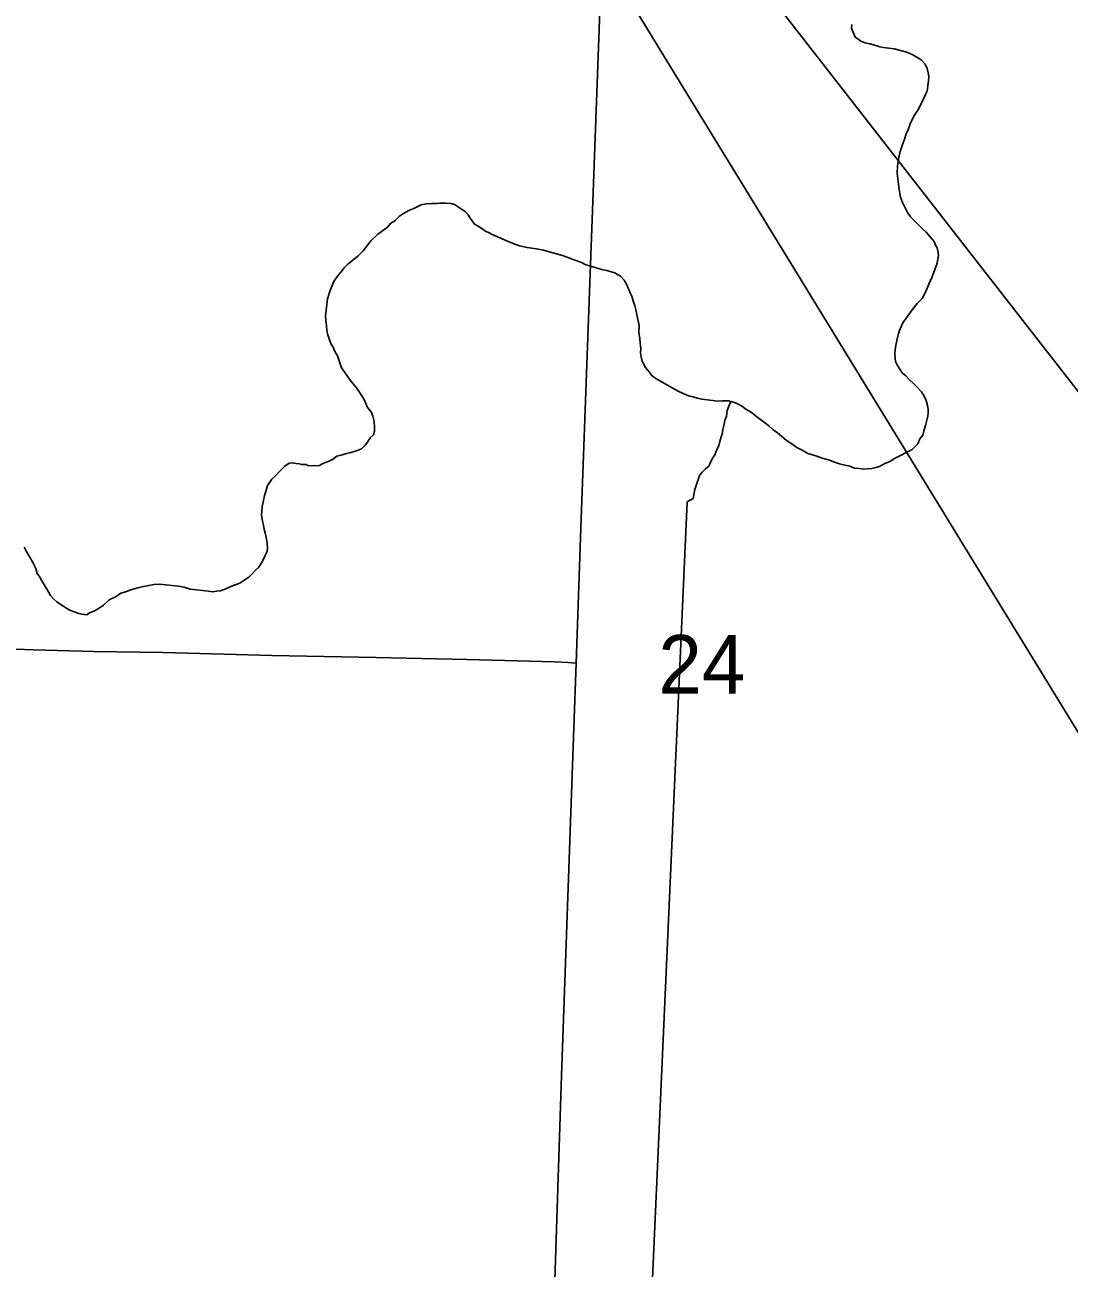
# Model space of a CAD drawing. Extents: x 2.4 to 73.1, y 4.5 to 25.6.
# Drawn here: x 30.0064 to 30.3797, y 19.662 to 20.1066 of the extents above; entities that cross this region are included whole.
import ezdxf

# ---------------------------------------------------------------- set-up
doc = ezdxf.new("R2010")
doc.units = 0
for name, color, linetype in [('GM_X_Minor_River', 7, 'Continuous'), ('GM_X_Section_Text', 7, 'Continuous'), ('GM_X_Township_Road', 7, 'Continuous'), ('GM_X_US_Route', 7, 'Continuous'), ('SH_Text', 7, 'Continuous')]:
    doc.layers.add(name, color=color, linetype=linetype)

msp = doc.modelspace()

# ---------------------------------------------------------------- linework, layer by layer
at = {"layer": 'GM_X_Minor_River'}
for points in [[(30.32363, 19.95467), (30.3246, 19.95579), (30.32557, 19.95672), (30.32638, 19.9586), (30.32736, 19.95991), (30.32777, 19.96142), (30.32838, 19.9633), (30.32881, 19.96519), (30.32922, 19.9667), (30.32925, 19.96784), (30.32928, 19.96917), (30.32912, 19.97051), (30.32858, 19.97223), (30.32786, 19.97376), (30.32694, 19.9753), (30.32509, 19.97725), (30.32379, 19.9786), (30.32267, 19.97958), (30.32118, 19.98113), (30.32025, 19.98191), (30.31951, 19.98288), (30.31878, 19.98404), (30.31823, 19.985), (30.31768, 19.98615), (30.31752, 19.98729), (30.31737, 19.9892), (30.31761, 19.99128), (30.31805, 19.99374), (30.31846, 19.99525), (30.31867, 19.9962), (30.31928, 19.99789), (30.32028, 19.99996), (30.32185, 20.0022), (30.32362, 20.00463), (30.32538, 20.00687), (30.32713, 20.00873), (30.32852, 20.01117), (30.32953, 20.01381), (30.33073, 20.01644), (30.33174, 20.01907), (30.33255, 20.02133), (30.33277, 20.02285), (30.33299, 20.02398), (30.33282, 20.02513), (30.33248, 20.02684), (30.33193, 20.02781), (30.33139, 20.02915), (30.32862, 20.03244), (30.32731, 20.03361), (30.32601, 20.03497), (30.32452, 20.03633), (30.32304, 20.03789), (30.32193, 20.03943), (30.32102, 20.04116), (30.32011, 20.04308), (30.31939, 20.045), (30.31889, 20.04767), (30.31857, 20.05052), (30.31825, 20.05338), (30.31831, 20.05604), (30.31875, 20.0585), (30.31919, 20.06096), (30.32, 20.06341), (30.32081, 20.06567), (30.32143, 20.06755), (30.32223, 20.06943), (30.32304, 20.07151), (30.32443, 20.07432), (30.32581, 20.07638), (30.3268, 20.07845), (30.3276, 20.07995), (30.3284, 20.08164), (30.3288, 20.08258), (30.32901, 20.08353), (30.32923, 20.08485), (30.32946, 20.08656), (30.32949, 20.08808), (30.32933, 20.08941), (30.32899, 20.09094), (30.32826, 20.09247), (30.32678, 20.09403), (30.32565, 20.09481), (30.32377, 20.0958), (30.32171, 20.0968), (30.31944, 20.09742), (30.31717, 20.09804), (30.31528, 20.09827), (30.31338, 20.09851), (30.31205, 20.09873), (30.31054, 20.09914), (30.30847, 20.09976), (30.30676, 20.10018), (30.30526, 20.10078), (30.30413, 20.10157), (30.3032, 20.10216), (30.30194, 20.10541), (30.30197, 20.10674)], [(30.09217, 19.91659), (30.09297, 19.91828), (30.09319, 19.91961), (30.09304, 19.92113), (30.09271, 19.92341), (30.09236, 19.92494), (30.09201, 19.92609), (30.09166, 19.92762), (30.09132, 19.92914), (30.09099, 19.93143), (30.09124, 19.93427), (30.09167, 19.93654), (30.09209, 19.93824), (30.09251, 19.93975), (30.09312, 19.94183), (30.0947, 19.94407), (30.09606, 19.94537), (30.09703, 19.94649), (30.0982, 19.9476), (30.09936, 19.94872), (30.10091, 19.94982), (30.10224, 19.94998), (30.10338, 19.94977), (30.10452, 19.94955), (30.10546, 19.94934), (30.10679, 19.94931), (30.10792, 19.9489), (30.11173, 19.94901), (30.11288, 19.94974), (30.1148, 19.95046), (30.11634, 19.95118), (30.11788, 19.95229), (30.1198, 19.95282), (30.12133, 19.95335), (30.12247, 19.95352), (30.12381, 19.95387), (30.12496, 19.95422), (30.12669, 19.95494), (30.12805, 19.95624), (30.12883, 19.95736), (30.12982, 19.95886), (30.13099, 19.95997), (30.13139, 19.96129), (30.13142, 19.96262), (30.13128, 19.96471), (30.13076, 19.96663), (30.13022, 19.96816), (30.12892, 19.9697), (30.12766, 19.97258), (30.12527, 19.97625), (30.12268, 19.97953), (30.12084, 19.98224), (30.11955, 19.98397), (30.11884, 19.98608), (30.11813, 19.98818), (30.11721, 19.98972), (30.11667, 19.99126), (30.11594, 19.99241), (30.1154, 19.99356), (30.11504, 19.99471), (30.11468, 19.99567), (30.11434, 19.9972), (30.11419, 19.9991), (30.11404, 20.00081), (30.11389, 20.00252), (30.1146, 20.00859), (30.11562, 20.01198), (30.11683, 20.01481), (30.1182, 20.01668), (30.11937, 20.01817), (30.12055, 20.01966), (30.12191, 20.02096), (30.12365, 20.02244), (30.12559, 20.02392), (30.12734, 20.02578), (30.13008, 20.02932), (30.13261, 20.03174), (30.13473, 20.03321), (30.13589, 20.03413), (30.13726, 20.03562), (30.13861, 20.03654), (30.14036, 20.03821), (30.14171, 20.03913), (30.14364, 20.04023), (30.14594, 20.04112), (30.14805, 20.04222), (30.14996, 20.04255), (30.15206, 20.04269), (30.15358, 20.04266), (30.15472, 20.04282), (30.15605, 20.04279), (30.157, 20.04277), (30.15871, 20.04273), (30.16003, 20.04232), (30.16172, 20.04115), (30.16284, 20.04036), (30.16378, 20.03977), (30.16489, 20.03861), (30.16562, 20.03745), (30.16636, 20.03648), (30.1671, 20.03533)], [(30.1671, 20.03533), (30.16841, 20.03454), (30.16972, 20.03375), (30.17103, 20.03277), (30.17235, 20.03217), (30.17348, 20.03157), (30.17893, 20.02917), (30.18101, 20.02836), (30.18327, 20.02755), (30.18592, 20.02692), (30.18933, 20.02647), (30.19179, 20.02603), (30.19387, 20.02542), (30.19613, 20.02479), (30.19897, 20.02397), (30.20142, 20.02297), (30.20368, 20.02216), (30.20538, 20.02155), (30.20688, 20.02075), (30.20877, 20.02033), (30.21066, 20.01972), (30.21254, 20.01911), (30.21444, 20.01868), (30.21595, 20.01827), (30.21727, 20.01786), (30.21821, 20.01727), (30.21933, 20.01667), (30.22063, 20.01531), (30.22154, 20.01358), (30.2219, 20.01263), (30.22245, 20.01166), (30.22281, 20.01071), (30.22335, 20.00955), (30.22389, 20.00783), (30.22442, 20.00611), (30.22494, 20.0042), (30.22528, 20.00229), (30.22563, 20.00077), (30.22597, 19.99905), (30.22591, 19.99639), (30.22625, 19.99448), (30.2264, 19.99277), (30.22654, 19.99087), (30.22651, 19.98935), (30.22666, 19.98782), (30.22701, 19.9863), (30.22756, 19.98534), (30.22829, 19.98399), (30.2294, 19.98263), (30.23069, 19.98109), (30.232, 19.98011), (30.23782, 19.97675), (30.23988, 19.97556), (30.24177, 19.97476), (30.24365, 19.97396), (30.24535, 19.97354), (30.24686, 19.97312), (30.24837, 19.97271), (30.25027, 19.97248), (30.25236, 19.97224), (30.25387, 19.97202), (30.25559, 19.97217), (30.25692, 19.97214), (30.25787, 19.97212), (30.25957, 19.9717), (30.2607, 19.97129), (30.26183, 19.9707), (30.26295, 19.9701), (30.26389, 19.96932), (30.2652, 19.96853), (30.26651, 19.96774), (30.268, 19.96638), (30.26931, 19.9654), (30.27081, 19.96441), (30.2723, 19.96324), (30.27379, 19.96188), (30.27548, 19.9607), (30.27697, 19.95934), (30.27865, 19.95797), (30.28052, 19.95679), (30.28239, 19.95541), (30.28446, 19.95442), (30.28633, 19.95324), (30.28917, 19.95241), (30.29143, 19.9516), (30.2937, 19.95098), (30.29577, 19.95017), (30.29766, 19.94956), (30.29955, 19.94914), (30.30125, 19.94872), (30.30295, 19.94811), (30.30465, 19.94788), (30.30617, 19.94766), (30.3075, 19.94782), (30.30922, 19.94797), (30.31056, 19.94832), (30.31189, 19.94867), (30.31362, 19.94958), (30.31555, 19.95049), (30.31747, 19.95158), (30.32363, 19.95467)], [(30.24315, 19.93602), (30.24529, 19.93726), (30.24593, 19.94047), (30.24757, 19.94538), (30.24855, 19.94668), (30.24971, 19.9478), (30.25107, 19.94891), (30.25148, 19.95023), (30.25227, 19.95173), (30.25306, 19.95285), (30.25346, 19.95379), (30.25387, 19.95492), (30.25446, 19.95605), (30.25487, 19.95756), (30.25529, 19.95926), (30.2557, 19.9602), (30.25592, 19.9619), (30.25614, 19.96285), (30.25635, 19.96379), (30.25657, 19.96512), (30.25717, 19.96662), (30.25738, 19.96757), (30.2574, 19.96852), (30.25781, 19.96965), (30.25874, 19.9719)], [(30.06439, 19.62963), (30.2293, 19.62632), (30.24315, 19.93602)], [(30.00613, 19.91986), (30.00705, 19.91832), (30.00759, 19.91716), (30.00814, 19.9162), (30.00924, 19.91428), (30.00979, 19.91332), (30.01033, 19.91216), (30.01086, 19.91044), (30.01178, 19.90909), (30.01251, 19.90775), (30.01343, 19.90621), (30.01453, 19.90447), (30.01563, 19.90255), (30.01674, 19.90119), (30.01785, 19.90022), (30.01898, 19.89943), (30.02029, 19.89864), (30.02141, 19.89786), (30.02254, 19.89726), (30.02405, 19.89666), (30.02574, 19.89605), (30.02669, 19.89584), (30.02858, 19.89561), (30.02955, 19.89635), (30.03108, 19.89688), (30.03263, 19.8978), (30.03456, 19.89908), (30.0365, 19.90094), (30.039, 19.90221), (30.04074, 19.90331), (30.04246, 19.90384), (30.04399, 19.90438), (30.04552, 19.90491), (30.04725, 19.90544), (30.04878, 19.90579), (30.05068, 19.90613), (30.05259, 19.90646), (30.0545, 19.90661), (30.06132, 19.90589), (30.06341, 19.90546), (30.06548, 19.90484), (30.06776, 19.9046), (30.07003, 19.90436), (30.07193, 19.90413), (30.07364, 19.9039), (30.07497, 19.90406), (30.0763, 19.90422), (30.07803, 19.90475), (30.08033, 19.90584), (30.08321, 19.90691), (30.08649, 19.90912), (30.08766, 19.91023), (30.08883, 19.91154), (30.08999, 19.91265), (30.09118, 19.91452), (30.09217, 19.91659)]]:
    msp.add_lwpolyline(points, dxfattribs=at)
at = {"layer": 'GM_X_Township_Road'}
msp.add_lwpolyline([(29.70118, 19.89235), (29.70374, 19.89224), (29.7084, 19.89206), (29.72546, 19.8917), (29.74253, 19.89116), (29.77045, 19.89029), (29.79992, 19.88929), (29.85733, 19.88767), (29.90076, 19.88625), (29.91472, 19.88581), (29.92558, 19.88553), (29.94885, 19.88492), (29.96592, 19.8845), (29.99074, 19.88377), (30.00935, 19.88315), (30.03107, 19.88255), (30.05591, 19.88217), (30.07763, 19.88157), (30.09469, 19.88113), (30.13193, 19.88035), (30.16452, 19.87965), (30.19577, 19.87876), (30.20065, 19.87852), (30.20351, 19.87838)], dxfattribs=at)
at = {"layer": 'GM_X_US_Route'}
msp.add_lwpolyline([(30.19518, 19.63567), (30.19822, 19.73093), (30.2027, 19.85522), (30.20351, 19.87838), (30.20519, 19.9267), (30.20784, 20.00128), (30.21193, 20.11159), (30.21511, 20.20171), (30.21709, 20.25674), (30.21836, 20.29183), (30.2217, 20.38173)], dxfattribs=at)
at = {"layer": 'SH_Text'}
msp.add_lwpolyline([(30.86803, 19.35283), (30.03412, 20.42327), (30.86803, 19.06155)], close=True, dxfattribs=at)

# ---------------------------------------------------------------- texts
at = {"layer": 'GM_X_Section_Text'}
msp.add_text('24', height=0.020928, rotation=0, dxfattribs=at).set_placement((30.23285, 19.86747))

doc.saveas('drawing.dxf')
